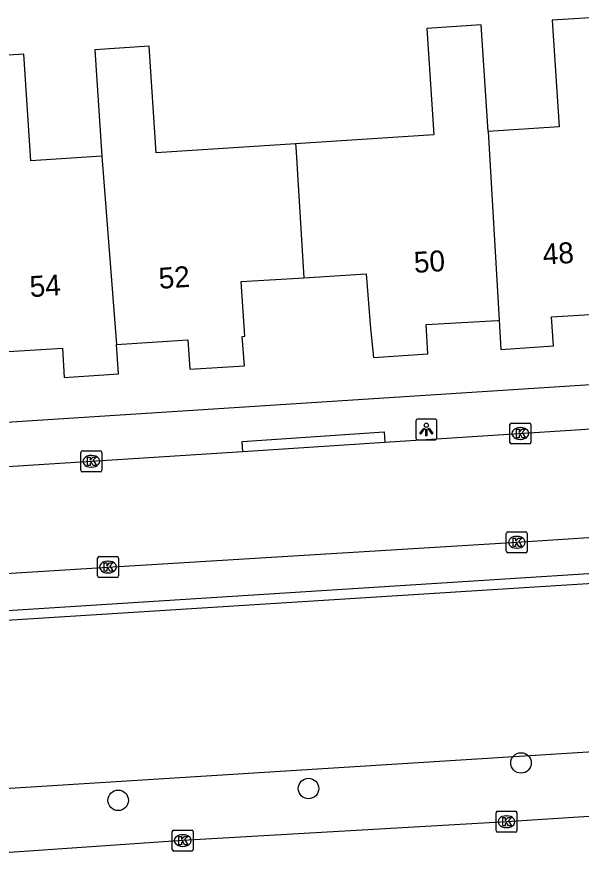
# Model space of a CAD drawing. Extents: x 159628 to 160723, y 388176 to 389416.
# Drawn here: x 160408.21 to 160435.14, y 388328.24 to 388368.43 of the extents above; entities that cross this region are included whole.
import ezdxf

# ---------------------------------------------------------------- set-up
doc = ezdxf.new("R2010")
doc.units = 0
for name, color, linetype in [('IMGEO_Boom', 7, 'Continuous'), ('IMGEO_Groenvoorziening', 7, 'Continuous'), ('IMGEO_Kolk', 7, 'Continuous'), ('IMGEO_Lichtpunt', 7, 'Continuous'), ('IMGEO_Pand', 7, 'Continuous'), ('IMGEO_Pand_nummerreeks', 7, 'Continuous'), ('IMGEO_Rijbaan_lokaal_open', 7, 'Continuous'), ('IMGEO_Rijbaan_regionaal_gesloten', 7, 'Continuous'), ('IMGEO_Voetpad_open', 7, 'Continuous')]:
    doc.layers.add(name, color=color, linetype=linetype)

msp = doc.modelspace()

# ---------------------------------------------------------------- linework, layer by layer
at = {"layer": 'IMGEO_Boom'}
for centre in [(160432.273, 388332.834), (160422.132, 388331.612), (160413.05, 388331.049)]:
    msp.add_circle(centre, 0.489, dxfattribs=at)
at = {"layer": 'IMGEO_Groenvoorziening'}
msp.add_lwpolyline([(160441.302, 388333.713), (160403.067, 388331.305)], dxfattribs=at)
at = {"layer": 'IMGEO_Kolk'}
for p, q in [((160431.74, 388348.126), (160431.74, 388348.978)), ((160431.815, 388349.052), (160432.667, 388349.052)), ((160432.228, 388348.832), (160432.253, 388348.832)), ((160432.741, 388348.978), (160432.741, 388348.126)), ((160432.667, 388348.052), (160431.815, 388348.052)), ((160432.251, 388348.272), (160432.226, 388348.272)), ((160411.268, 388346.799), (160411.268, 388347.651)), ((160411.343, 388347.725), (160412.195, 388347.725)), ((160412.269, 388347.651), (160412.269, 388346.799)), ((160411.756, 388347.505), (160411.781, 388347.505)), ((160412.195, 388346.725), (160411.343, 388346.725)), ((160411.779, 388346.945), (160411.754, 388346.945)), ((160431.571, 388342.935), (160431.571, 388343.787)), ((160431.646, 388343.861), (160432.498, 388343.861)), ((160432.059, 388343.641), (160432.084, 388343.641)), ((160432.572, 388343.787), (160432.572, 388342.935)), ((160432.498, 388342.861), (160431.646, 388342.861)), ((160432.082, 388343.081), (160432.057, 388343.081)), ((160412.064, 388341.754), (160412.064, 388342.606)), ((160412.139, 388342.68), (160412.991, 388342.68)), ((160412.552, 388342.46), (160412.577, 388342.46)), ((160413.065, 388342.606), (160413.065, 388341.754)), ((160412.575, 388341.9), (160412.55, 388341.9)), ((160412.991, 388341.68), (160412.139, 388341.68)), ((160431.079, 388329.603), (160431.079, 388330.455)), ((160431.154, 388330.529), (160432.006, 388330.529)), ((160431.567, 388330.309), (160431.592, 388330.309)), ((160432.08, 388330.455), (160432.08, 388329.603)), ((160415.628, 388328.705), (160415.628, 388329.557)), ((160415.703, 388329.631), (160416.555, 388329.631)), ((160416.629, 388329.557), (160416.629, 388328.705)), ((160432.006, 388329.529), (160431.154, 388329.529)), ((160431.59, 388329.749), (160431.565, 388329.749)), ((160416.116, 388329.411), (160416.141, 388329.411)), ((160416.555, 388328.631), (160415.703, 388328.631)), ((160416.139, 388328.851), (160416.114, 388328.851))]:
    msp.add_line(p, q, dxfattribs=at)
for points in [[(160431.74, 388348.126), (160431.74, 388348.978)], [(160431.815, 388349.052), (160432.667, 388349.052)], [(160432.061, 388348.752), (160432.184, 388348.752), (160432.184, 388348.601), (160432.314, 388348.752), (160432.478, 388348.752), (160432.332, 388348.601), (160432.485, 388348.352), (160432.333, 388348.352), (160432.248, 388348.516), (160432.184, 388348.449), (160432.184, 388348.352), (160432.061, 388348.352), (160432.061, 388348.752)], [(160432.741, 388348.978), (160432.741, 388348.126)], [(160432.667, 388348.052), (160431.815, 388348.052)], [(160411.268, 388346.799), (160411.268, 388347.651)], [(160411.343, 388347.725), (160412.195, 388347.725)], [(160412.269, 388347.651), (160412.269, 388346.799)], [(160411.589, 388347.425), (160411.712, 388347.425), (160411.712, 388347.274), (160411.842, 388347.425), (160412.006, 388347.425), (160411.86, 388347.274), (160412.013, 388347.025), (160411.861, 388347.025), (160411.776, 388347.189), (160411.712, 388347.122), (160411.712, 388347.025), (160411.589, 388347.025), (160411.589, 388347.425)], [(160412.195, 388346.725), (160411.343, 388346.725)], [(160431.571, 388342.935), (160431.571, 388343.787)], [(160431.646, 388343.861), (160432.498, 388343.861)], [(160431.892, 388343.561), (160432.015, 388343.561), (160432.015, 388343.41), (160432.145, 388343.561), (160432.309, 388343.561), (160432.163, 388343.41), (160432.316, 388343.161), (160432.164, 388343.161), (160432.079, 388343.325), (160432.015, 388343.258), (160432.015, 388343.161), (160431.892, 388343.161), (160431.892, 388343.561)], [(160432.572, 388343.787), (160432.572, 388342.935)], [(160432.498, 388342.861), (160431.646, 388342.861)], [(160412.064, 388341.754), (160412.064, 388342.606)], [(160412.139, 388342.68), (160412.991, 388342.68)], [(160412.385, 388342.38), (160412.508, 388342.38), (160412.508, 388342.229), (160412.638, 388342.38), (160412.802, 388342.38), (160412.656, 388342.229), (160412.809, 388341.98), (160412.657, 388341.98), (160412.572, 388342.144), (160412.508, 388342.077), (160412.508, 388341.98), (160412.385, 388341.98), (160412.385, 388342.38)], [(160413.065, 388342.606), (160413.065, 388341.754)], [(160412.991, 388341.68), (160412.139, 388341.68)], [(160431.079, 388329.603), (160431.079, 388330.455)], [(160431.154, 388330.529), (160432.006, 388330.529)], [(160432.08, 388330.455), (160432.08, 388329.603)], [(160431.4, 388330.229), (160431.523, 388330.229), (160431.523, 388330.078), (160431.653, 388330.229), (160431.817, 388330.229), (160431.671, 388330.078), (160431.824, 388329.829), (160431.672, 388329.829), (160431.587, 388329.993), (160431.523, 388329.926), (160431.523, 388329.829), (160431.4, 388329.829), (160431.4, 388330.229)], [(160415.628, 388328.705), (160415.628, 388329.557)], [(160415.703, 388329.631), (160416.555, 388329.631)], [(160416.629, 388329.557), (160416.629, 388328.705)], [(160432.006, 388329.529), (160431.154, 388329.529)], [(160415.949, 388329.331), (160416.072, 388329.331), (160416.072, 388329.18), (160416.202, 388329.331), (160416.366, 388329.331), (160416.22, 388329.18), (160416.373, 388328.931), (160416.221, 388328.931), (160416.136, 388329.095), (160416.072, 388329.028), (160416.072, 388328.931), (160415.949, 388328.931), (160415.949, 388329.331)], [(160416.555, 388328.631), (160415.703, 388328.631)]]:
    msp.add_lwpolyline(points, dxfattribs=at)
for centre, start, end in [((160431.817, 388348.976), 91.552, 178.448), ((160431.817, 388348.976), 91.552, 178.448), ((160432.665, 388348.976), 1.552, 88.448), ((160432.665, 388348.976), 1.552, 88.448), ((160431.817, 388348.128), 181.552, 268.448), ((160431.817, 388348.128), 181.552, 268.448), ((160432.665, 388348.128), 271.552, 358.448), ((160432.665, 388348.128), 271.552, 358.448), ((160411.345, 388347.649), 91.552, 178.448), ((160411.345, 388347.649), 91.552, 178.448), ((160412.193, 388347.649), 1.552, 88.448), ((160412.193, 388347.649), 1.552, 88.448), ((160411.345, 388346.801), 181.552, 268.448), ((160411.345, 388346.801), 181.552, 268.448), ((160412.193, 388346.801), 271.552, 358.448), ((160412.193, 388346.801), 271.552, 358.448), ((160431.648, 388343.785), 91.552, 178.448), ((160431.648, 388343.785), 91.552, 178.448), ((160432.496, 388343.785), 1.552, 88.448), ((160432.496, 388343.785), 1.552, 88.448), ((160431.648, 388342.937), 181.552, 268.448), ((160431.648, 388342.937), 181.552, 268.448), ((160432.496, 388342.937), 271.552, 358.448), ((160432.496, 388342.937), 271.552, 358.448), ((160412.141, 388342.604), 91.552, 178.448), ((160412.141, 388342.604), 91.552, 178.448), ((160412.989, 388342.604), 1.552, 88.448), ((160412.989, 388342.604), 1.552, 88.448), ((160412.141, 388341.756), 181.552, 268.448), ((160412.141, 388341.756), 181.552, 268.448), ((160412.989, 388341.756), 271.552, 358.448), ((160412.989, 388341.756), 271.552, 358.448), ((160431.156, 388330.453), 91.552, 178.448), ((160431.156, 388330.453), 91.552, 178.448), ((160432.004, 388330.453), 1.552, 88.448), ((160432.004, 388330.453), 1.552, 88.448), ((160415.705, 388329.555), 91.552, 178.448), ((160415.705, 388329.555), 91.552, 178.448), ((160416.553, 388329.555), 1.552, 88.448), ((160416.553, 388329.555), 1.552, 88.448), ((160431.156, 388329.605), 181.552, 268.448), ((160431.156, 388329.605), 181.552, 268.448), ((160432.004, 388329.605), 271.552, 358.448), ((160432.004, 388329.605), 271.552, 358.448), ((160415.705, 388328.707), 181.552, 268.448), ((160415.705, 388328.707), 181.552, 268.448), ((160416.553, 388328.707), 271.552, 358.448), ((160416.553, 388328.707), 271.552, 358.448)]:
    msp.add_arc(centre, 0.0765, start, end, dxfattribs=at)
for centre, major_axis, ratio, start_param, end_param in [((160432.227, 388348.552), (-0.387, 0.002), 0.722429, 4.712389, 7.853982), ((160432.252, 388348.552), (-0.39, 0.002), 0.717154, 1.570796, 4.712389), ((160411.755, 388347.225), (-0.387, 0.002), 0.722429, 4.712389, 7.853982), ((160411.78, 388347.225), (-0.39, 0.002), 0.717154, 1.570796, 4.712389), ((160432.058, 388343.361), (-0.387, 0.002), 0.722429, 4.712389, 7.853982), ((160432.083, 388343.361), (-0.39, 0.002), 0.717154, 1.570796, 4.712389), ((160412.551, 388342.18), (-0.387, 0.002), 0.722429, 4.712389, 7.853982), ((160412.576, 388342.18), (-0.39, 0.002), 0.717154, 1.570796, 4.712389), ((160431.566, 388330.029), (-0.387, 0.002), 0.722429, 4.712389, 7.853982), ((160431.591, 388330.029), (-0.39, 0.002), 0.717154, 1.570796, 4.712389), ((160416.115, 388329.131), (-0.387, 0.002), 0.722429, 4.712389, 7.853982), ((160416.14, 388329.131), (-0.39, 0.002), 0.717154, 1.570796, 4.712389)]:
    msp.add_ellipse(centre, major_axis=major_axis, ratio=ratio, start_param=start_param, end_param=end_param, dxfattribs=at)
at = {"layer": 'IMGEO_Lichtpunt'}
for p, q in [((160427.258, 388349.149), (160427.258, 388348.342)), ((160427.258, 388349.149), (160427.258, 388348.342)), ((160428.16, 388349.244), (160427.352, 388349.244)), ((160428.16, 388349.244), (160427.352, 388349.244)), ((160428.254, 388348.342), (160428.254, 388349.149)), ((160428.254, 388348.342), (160428.254, 388349.149)), ((160427.352, 388348.248), (160428.16, 388348.248)), ((160427.352, 388348.248), (160428.16, 388348.248))]:
    msp.add_line(p, q, dxfattribs=at)
for points in [[(160427.632, 388348.813), (160427.671, 388348.785), (160427.483, 388348.523), (160427.445, 388348.55), (160427.632, 388348.813)], [(160427.734, 388348.765), (160427.781, 388348.765), (160427.781, 388348.443), (160427.734, 388348.443), (160427.734, 388348.765)], [(160427.844, 388348.785), (160427.882, 388348.812), (160428.069, 388348.55), (160428.03, 388348.522), (160427.844, 388348.785)]]:
    msp.add_lwpolyline(points, dxfattribs=at)
msp.add_circle((160427.757, 388348.947), 0.0994, dxfattribs=at)
for centre, start, end in [((160427.352, 388349.149), 90, 180), ((160427.352, 388349.149), 90, 180), ((160428.16, 388349.149), 0, 90), ((160428.16, 388349.149), 0, 90), ((160427.352, 388348.342), 180, 270), ((160427.352, 388348.342), 180, 270), ((160428.16, 388348.342), 270, 0), ((160428.16, 388348.342), 270, 360)]:
    msp.add_arc(centre, 0.0946, start, end, dxfattribs=at)
at = {"layer": 'IMGEO_Pand'}
for points in [[(160431.225, 388353.953), (160431.306, 388352.556), (160433.817, 388352.733), (160433.722, 388354.116), (160437.391, 388354.334), (160436.781, 388363.35), (160436.354, 388368.432), (160433.761, 388368.266), (160434.089, 388363.179), (160430.699, 388362.961)], [(160430.699, 388362.961), (160430.371, 388368.049), (160427.778, 388367.882), (160428.106, 388362.795), (160421.516, 388362.371)], [(160421.516, 388362.371), (160414.86, 388361.943), (160414.534, 388367.03), (160411.94, 388366.863), (160412.269, 388361.777)], [(160412.269, 388361.777), (160408.877, 388361.559), (160408.549, 388366.646), (160402.918, 388366.284)], [(160430.699, 388362.961), (160431.225, 388353.953)], [(160421.516, 388362.371), (160421.524, 388362.236), (160421.908, 388355.987)], [(160412.269, 388361.777), (160412.977, 388352.798)], [(160403.27, 388360.006), (160406.256, 388360.198), (160406.76, 388352.394), (160410.388, 388352.627), (160410.477, 388351.23), (160413.068, 388351.399), (160412.977, 388352.798)], [(160412.977, 388352.798), (160416.37, 388353.023), (160416.463, 388351.625), (160419.071, 388351.784), (160418.967, 388353.173), (160419.086, 388353.194), (160418.925, 388355.803), (160421.908, 388355.987)], [(160421.908, 388355.987), (160424.888, 388356.171), (160425.097, 388353.563), (160425.232, 388352.176), (160427.833, 388352.347), (160427.751, 388353.745), (160431.145, 388353.948), (160431.225, 388353.953)]]:
    msp.add_lwpolyline(points, dxfattribs=at)
at = {"layer": 'IMGEO_Rijbaan_lokaal_open'}
for points in [[(160439.541, 388349.019), (160425.779, 388348.13)], [(160425.779, 388348.13), (160418.998, 388347.671)], [(160418.998, 388347.671), (160407.535, 388346.951)], [(160397.667, 388341.259), (160412.561, 388342.181), (160432.068, 388343.36), (160439.893, 388343.883)]]:
    msp.add_lwpolyline(points, dxfattribs=at)
at = {"layer": 'IMGEO_Rijbaan_regionaal_gesloten'}
msp.add_lwpolyline([(160501.552, 388334.526), (160482.533, 388333.323), (160431.58, 388330.029), (160416.129, 388329.131), (160403.258, 388328.243)], dxfattribs=at)
at = {"layer": 'IMGEO_Voetpad_open'}
for points in [[(160437.814, 388351.02), (160389.96, 388347.928), (160349.131, 388345.29)], [(160418.998, 388347.671), (160418.965, 388348.169), (160425.746, 388348.628), (160425.779, 388348.13)], [(160397.13, 388338.982), (160437.971, 388341.554), (160439.719, 388343.519), (160451.214, 388344.256), (160452.877, 388342.587), (160489.377, 388344.926)], [(160437.492, 388341.985), (160400.5, 388339.628)]]:
    msp.add_lwpolyline(points, dxfattribs=at)

# ---------------------------------------------------------------- texts
at = {"layer": 'IMGEO_Pand_nummerreeks'}
for s, rotation, p in [('48', 3.6326, (160433.336, 388356.601)), ('50', 3.6326, (160427.189, 388356.211)), ('52', 3.7135, (160415.014, 388355.455)), ('54', 3.7135, (160408.854, 388355.056))]:
    msp.add_text(s, height=1, rotation=rotation, dxfattribs=at).set_placement(p)

doc.saveas('drawing.dxf')
